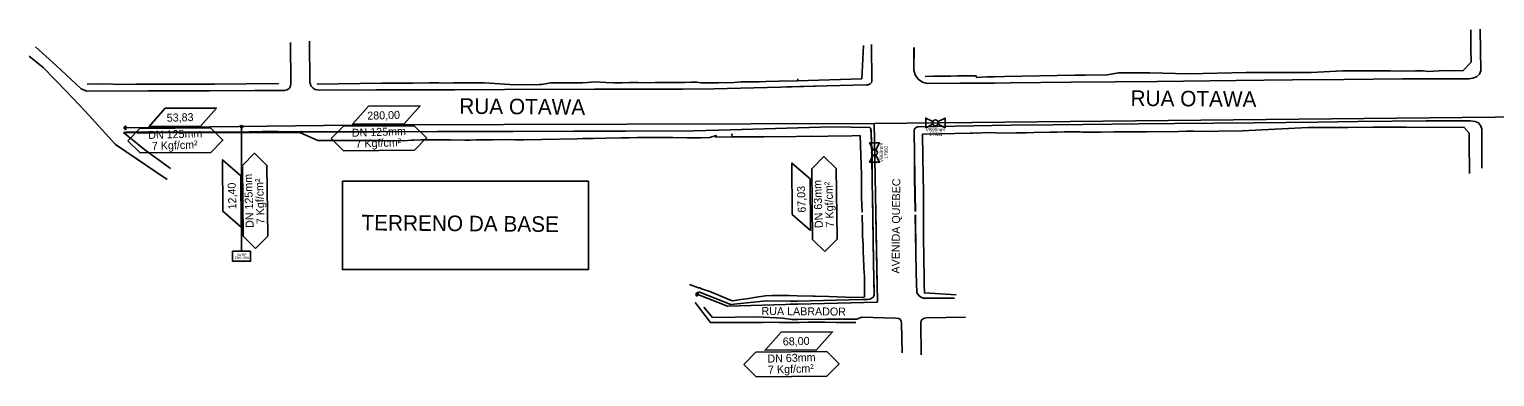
# Model space of a CAD drawing. Extents: x 325899 to 364828, y 7568995 to 7592502.
# Drawn here: x 356334 to 358256, y 7572061 to 7572517 of the extents above; entities that cross this region are included whole.
import ezdxf

# ---------------------------------------------------------------- set-up
doc = ezdxf.new("R2010")
doc.units = 0
for name, color, linetype in [('BORDO', 7, 'Continuous'), ('CERCA', 7, 'Continuous'), ('CERCA_ARAME', 7, 'Continuous'), ('COTAS', 7, 'Continuous'), ('LEGENDA', 7, 'Continuous'), ('MEIO-FIO', 7, 'Continuous'), ('MEIO_FIO_GUIA', 7, 'Continuous'), ('MURO_DIVISA', 7, 'Continuous'), ('POSTE', 7, 'Continuous'), ('SIMBOLO', 7, 'Continuous'), ('TEXTO', 7, 'Continuous'), ('TUBO_PEAD_GN_125', 7, 'Continuous'), ('TUBO_PEAD_GN_63', 7, 'Continuous'), ('TUBO_PEAD_GN_90', 7, 'Continuous'), ('VALVULA_PEAD_125', 7, 'Continuous'), ('VALVULA_PEAD_63', 7, 'Continuous'), ('VALVULA_PEAD_90', 7, 'Continuous')]:
    doc.layers.add(name, color=color, linetype=linetype)

# ---------------------------------------------------------------- blocks, each defined once
blk = doc.blocks.new('VALVULA_PEAD_DN_63_1')
for points in [[(-1.14, 0.57), (-4.25, 2.13), (-4.25, -2.13), (-1.14, -0.57)], [(-1.14, -0.57), (-4.25, -2.13), (-4.25, 2.13), (-1.14, 0.57)], [(1.14, -0.57), (4.25, -2.13), (4.25, 2.13), (1.14, 0.57)], [(1.14, -0.57), (4.25, -2.13), (4.25, 2.13), (1.14, 0.57)]]:
    blk.add_lwpolyline(points)
blk.add_circle((0, 0), 1.28)
for start, end in [(90, 270), (153.43495, 180), (180, 206.56505), (270, 90), (0, 26.56505), (333.43495, 360)]:
    blk.add_arc((0, 0), 1.28, start, end)

msp = doc.modelspace()

# ---------------------------------------------------------------- linework, layer by layer
at = {"layer": 'BORDO'}
msp.add_line((356457.3, 7572381.4), (356485.1, 7572358.5), dxfattribs=at)
for points in [[(356333.8, 7572481.8), (356352, 7572466.7), (356382.2, 7572435.9)], [(356409.2, 7572435.7), (356401.6, 7572438.7), (356369.1, 7572469.6), (356342, 7572493.7)], [(356514.8, 7572319.7), (356446.8, 7572365.7), (356407.2, 7572409.5), (356382.2, 7572435.9)], [(356519, 7572334), (356519, 7572334), (356485.1, 7572358.5)]]:
    msp.add_lwpolyline(points, dxfattribs=at)
at = {"layer": 'CERCA'}
msp.add_lwpolyline([(356457.3, 7572381.4), (356475.2, 7572381.1), (356498.1, 7572381.2), (356542.8, 7572381.5), (356598.8, 7572381.1), (356629, 7572381.3), (356689.7, 7572381.1), (356712.3, 7572370.9)], dxfattribs=at)
at = {"layer": 'CERCA_ARAME'}
msp.add_lwpolyline([(357341.4, 7572449.4), (357425.6, 7572451.9), (357427.8, 7572495.7)], dxfattribs=at)
msp.add_lwpolyline([(357341.4, 7572449.4), (357425.6, 7572451.9), (357427.8, 7572495.7)], dxfattribs=at)
at = {"layer": 'COTAS'}
msp.add_line((357494.3, 7572383.2), (357494.3, 7572384.4), dxfattribs=at)
at = {"layer": 'LEGENDA'}
msp.add_circle((356612.3, 7572389.2), 1.54, dxfattribs=at)
at = {"layer": 'MEIO-FIO'}
for points in [[(358236.7, 7572517), (358237.6, 7572462.5), (358236.2, 7572458.2), (358232.2, 7572454.4), (358227.4, 7572452.6), (358222.2, 7572451.7), (358179.6, 7572451.7), (358135, 7572451.7), (358058.5, 7572451.2), (357990.9, 7572450.4), (357916.4, 7572449.7), (357847.6, 7572448.9), (357813.2, 7572448.5), (357758.2, 7572448), (357700.3, 7572447.5), (357620.5, 7572446.6), (357554.6, 7572446.1), (357511.4, 7572445.9), (357505.4, 7572447.5), (357499.7, 7572451.6), (357495.6, 7572457.2), (357494.2, 7572463.3), (357494.3, 7572493.1)], [(356676.3, 7572499.5), (356676.9, 7572445.6), (356676.3, 7572442.9), (356676, 7572441.2), (356675.1, 7572439.8), (356674.1, 7572438.7), (356671.6, 7572437.4), (356668.3, 7572436.7), (356664.3, 7572436.4), (356628.7, 7572436.4), (356570.7, 7572436.1), (356489.4, 7572436), (356409.2, 7572435.7)], [(357438.5, 7572496.9), (357438.8, 7572448.9), (357438.5, 7572447.2), (357436.8, 7572445.4), (357434.3, 7572444.1), (357431.5, 7572444), (357379.8, 7572442.6), (357319, 7572441.1), (357231.7, 7572438.7), (357190.8, 7572438.4), (357075.2, 7572438.2), (356957.2, 7572437.9), (356891.6, 7572437.6), (356788.5, 7572437.4), (356713.8, 7572437.2), (356708.9, 7572438), (356706.2, 7572439.7), (356703.7, 7572442.3), (356702.6, 7572443.9), (356702.6, 7572445), (356701.9, 7572446.9), (356701.2, 7572501.4)], [(357438.5, 7572496.9), (357438.8, 7572448.9), (357438.5, 7572447.2), (357436.8, 7572445.4), (357434.3, 7572444.1), (357431.5, 7572444), (357379.8, 7572442.6), (357326.9, 7572441.3)], [(357599.9, 7572446.4), (357554.6, 7572446.1), (357511.4, 7572445.9), (357505.4, 7572447.5), (357499.7, 7572451.6), (357495.6, 7572457.2), (357494.2, 7572463.3), (357494.3, 7572493.1)], [(357440.1, 7572277.1), (357439.8, 7572296.3), (357439.3, 7572315.2), (357439.1, 7572350.8), (357438.2, 7572384.2), (357437.5, 7572386.2), (357435.9, 7572387.9), (357386.6, 7572388.7), (357253.1, 7572385), (357205.2, 7572383.6), (357115.9, 7572383.2), (356968.6, 7572382.8), (356869, 7572382.6), (356790.3, 7572382.4), (356712.7, 7572382.1), (356639.1, 7572382.6), (356604.6, 7572382), (356537.5, 7572381.8), (356460.9, 7572381.7)], [(358239, 7572334.5), (358238.9, 7572386.2), (358237.2, 7572390.7), (358234.9, 7572393.9), (358230.5, 7572395.9), (358223.9, 7572396.7), (358165.9, 7572396.6), (358076.5, 7572395.7), (358024, 7572395.1), (357940.6, 7572394), (357836.1, 7572393.2), (357788.9, 7572392.6), (357754.2, 7572392.2), (357676.8, 7572391.6), (357621.2, 7572391.1), (357499.8, 7572388.7)], [(357495.9, 7572277.9), (357495.1, 7572322.5), (357495, 7572347.2)], [(357429.7, 7572161.9), (357436.7, 7572162.6), (357440.6, 7572165.1), (357441.8, 7572167.4), (357442.1, 7572172), (357441.1, 7572210.7), (357440.2, 7572273.1)], [(357547.2, 7572163.8), (357508, 7572163.7), (357504, 7572164.8), (357500.9, 7572166.9), (357498, 7572170.7), (357497, 7572196.6), (357496.8, 7572224.3), (357495.9, 7572273.5)], [(357478.7, 7572092.1), (357478, 7572131.1), (357477.5, 7572133.9), (357475.9, 7572136.5), (357473.7, 7572137.3), (357470, 7572137.8)], [(357478.7, 7572092.1), (357478, 7572131.1), (357477.5, 7572133.9), (357475.9, 7572136.5), (357473.7, 7572137.3), (357470, 7572137.8)], [(357503.6, 7572089.7), (357503.2, 7572130.7), (357503.7, 7572134.8), (357506.9, 7572137.4), (357510.2, 7572138), (357561.9, 7572139.1)], [(357503.6, 7572089.7), (357503.2, 7572130.7), (357503.7, 7572134.8), (357506.9, 7572137.4), (357510.2, 7572138), (357561.9, 7572139.1)]]:
    msp.add_lwpolyline(points, dxfattribs=at)
msp.add_lwpolyline([(356744.4, 7572317.5), (357067.2, 7572317.5), (357067.2, 7572201.4), (356744.4, 7572201.4)], close=True, dxfattribs=at)
at = {"layer": 'MEIO_FIO_GUIA'}
msp.add_line((357230, 7572138.6), (357218.4, 7572152.1), dxfattribs=at)
for points in [[(357511.4, 7572445.9), (357505.4, 7572447.5), (357499.6, 7572451.6), (357495.6, 7572457.2), (357494.1, 7572463.3), (357494.2, 7572493.1)], [(357511.4, 7572445.9), (357505.4, 7572447.5), (357499.6, 7572451.6), (357495.6, 7572457.2), (357494.1, 7572463.3), (357494.2, 7572493.1)], [(356409.2, 7572435.7), (356489.4, 7572436), (356570.7, 7572436.1), (356628.7, 7572436.4), (356656.7, 7572436.4), (356663.8, 7572436.4), (356664.3, 7572436.4), (356668.3, 7572436.7), (356671.6, 7572437.4), (356674.1, 7572438.7), (356675.1, 7572439.8), (356676, 7572441.2), (356676.3, 7572442.9), (356676.9, 7572445.7), (356676.9, 7572445.6)], [(356457.3, 7572381.4), (356537.5, 7572381.8), (356604.6, 7572382), (356639.1, 7572382.6), (356660.1, 7572382.6), (356667.6, 7572382.5), (356712.7, 7572382.2), (356790.3, 7572382.4), (356869, 7572382.6), (357047.7, 7572383.1), (357055.4, 7572383.1), (357115.9, 7572383.3), (357205.1, 7572383.6), (357253.1, 7572385), (357386.6, 7572388.7), (357436.1, 7572387.9)], [(356457.3, 7572381.4), (356537.5, 7572381.8), (356604.6, 7572382), (356639.1, 7572382.6), (356660.1, 7572382.6), (356667.6, 7572382.5), (356712.7, 7572382.2), (356742.7, 7572382.3)], [(357327.8, 7572387.1), (357386.6, 7572388.7), (357436.1, 7572387.9)], [(357436.1, 7572387.9), (357437.7, 7572386.2), (357439.3, 7572350.9), (357439.4, 7572315.2), (357440, 7572296.3), (357441.2, 7572210.7), (357441.8, 7572167.4), (357440.6, 7572165.2), (357436.7, 7572162.6), (357429.7, 7572162), (357426.2, 7572162.1), (357341.5, 7572159.9), (357331.6, 7572160.1)], [(357496, 7572277.9), (357495.3, 7572322.4), (357494.3, 7572383.2)], [(357440.3, 7572273.1), (357441.2, 7572210.7), (357441.8, 7572167.4), (357440.6, 7572165.2), (357436.7, 7572162.6), (357429.7, 7572162), (357426.2, 7572162.1), (357341.5, 7572159.9), (357300.5, 7572160.6), (357254, 7572155.7), (357212.2, 7572172.4)], [(357547.2, 7572163.7), (357508, 7572163.6), (357504, 7572164.8), (357500.9, 7572166.9), (357498, 7572170.7), (357497, 7572196.6), (357496.8, 7572224.3), (357496, 7572273.5)], [(357386.2, 7572136.5), (357379.5, 7572136.4), (357341.7, 7572135.7), (357334.4, 7572135.8), (357321.9, 7572137.5), (357287.9, 7572139.6), (357230, 7572138.6)], [(357386.2, 7572136.5), (357379.5, 7572136.4), (357341.7, 7572135.7), (357334.4, 7572135.8), (357332, 7572136.2)], [(357386.2, 7572136.5), (357386.2, 7572136.5), (357386.2, 7572136.5), (357419.1, 7572136.4), (357425.6, 7572138.9), (357470, 7572137.8), (357473.7, 7572137.3), (357475.9, 7572136.4), (357477.4, 7572133.9), (357478, 7572131), (357478.6, 7572092.1)], [(357386.2, 7572136.5), (357386.2, 7572136.5), (357386.2, 7572136.5), (357419.1, 7572136.4), (357425.6, 7572138.9), (357470, 7572137.8), (357473.7, 7572137.3), (357475.9, 7572136.4), (357477.4, 7572133.9), (357478, 7572131), (357478.6, 7572092.1)], [(357503.5, 7572089.6), (357503.1, 7572130.7), (357503.7, 7572134.7), (357506.9, 7572137.4), (357510.2, 7572137.9), (357561.9, 7572139)], [(357503.5, 7572089.6), (357503.1, 7572130.7), (357503.7, 7572134.7), (357506.9, 7572137.4), (357510.2, 7572137.9), (357561.9, 7572139)]]:
    msp.add_lwpolyline(points, dxfattribs=at)
msp.add_arc((357499.8, 7572383.4), 5.45, 80.1375, 181.9372, dxfattribs=at)
at = {"layer": 'MURO_DIVISA'}
for points in [[(357803.8, 7572459.6), (357854.2, 7572458.6), (357930, 7572460.1), (357972.8, 7572460.3), (358015.2, 7572460.4), (358056.4, 7572462.2), (358098.5, 7572462.4), (358104.6, 7572462.2), (358118.8, 7572462.4), (358140.6, 7572462.1), (358152.2, 7572462.4), (358161.9, 7572462.6), (358168.6, 7572461.4), (358190.2, 7572462.7), (358204.1, 7572462.6), (358214.7, 7572462.8), (358225, 7572473.6), (358225, 7572473.6), (358224.8, 7572491.8), (358224.6, 7572502.2), (358224.8, 7572516.3)], [(357520, 7572455.3), (357533.7, 7572455.3), (357542.5, 7572455.4), (357551.4, 7572455.8), (357562.7, 7572455.8), (357575.8, 7572456), (357575.8, 7572456)], [(357520, 7572455.3), (357533.7, 7572455.3), (357542.5, 7572455.4), (357551.4, 7572455.8), (357562.7, 7572455.8), (357575.8, 7572456), (357575.8, 7572456)], [(357575.8, 7572456), (357576.1, 7572453.7), (357589.6, 7572454.5), (357705, 7572456.5), (357719.2, 7572456.6)], [(357575.8, 7572456), (357576.1, 7572453.7), (357589.6, 7572454.5), (357599.8, 7572454.7)], [(357719.2, 7572456.6), (357747.6, 7572457.1), (357762.6, 7572459.7), (357793.5, 7572459.9), (357803.8, 7572459.6)], [(356409.5, 7572445.1), (356431.7, 7572445.2), (356443.2, 7572444.8), (356449.6, 7572444.6), (356473.7, 7572445), (356484.4, 7572445), (356491.7, 7572444.8), (356534.7, 7572445.1), (356548.4, 7572445.1), (356576.9, 7572444.9), (356660.7, 7572445.7), (356660.7, 7572445.7)], [(356711.4, 7572444.9), (356711.4, 7572444.9), (356795.9, 7572446.2), (356809.2, 7572446.1), (356836.6, 7572446.4), (356836.9, 7572446.3)], [(356836.9, 7572446.3), (356858.4, 7572446.7), (356866, 7572446.7), (356870.8, 7572446.8), (356880.6, 7572446.4), (356890.2, 7572446.5), (356895.6, 7572446.7), (356905.8, 7572446.6), (356921.5, 7572446.7), (356931, 7572446.8), (356964, 7572444.3)], [(356964, 7572444.3), (356964, 7572444.3), (356980.2, 7572444.2), (357002.5, 7572444.6), (357006, 7572444.5), (357017.6, 7572446.6), (357026.5, 7572446.8), (357037.5, 7572446.7), (357047.6, 7572446.7), (357059.4, 7572446.8), (357066.1, 7572447), (357075.7, 7572447.9), (357090.1, 7572446.9), (357100.4, 7572446.7), (357111.3, 7572446.7), (357121.7, 7572447), (357131.9, 7572447.1), (357143, 7572446.8), (357154.6, 7572447.2), (357174.4, 7572447.1), (357193.1, 7572447.2), (357201.7, 7572447.4), (357209.4, 7572447.5), (357215.2, 7572446.8), (357237.9, 7572446.7), (357258.4, 7572447.1), (357267.4, 7572448.1), (357279.3, 7572448), (357291.1, 7572448.1), (357300.1, 7572448.2), (357317.1, 7572448.9), (357341.4, 7572449.4), (357341.7, 7572451.9)], [(356712.3, 7572370.9), (356746.7, 7572370.9), (356756.6, 7572370.8), (356797.7, 7572370.9), (356825.2, 7572370.5), (356835, 7572371.2), (356837.8, 7572371.4), (356848.2, 7572371.6), (356878.5, 7572371.6), (356886.3, 7572371.6), (356905, 7572371.4), (356912.2, 7572371.5), (356920.2, 7572371.7), (356932, 7572371.7), (356941.5, 7572371.8), (356964.2, 7572372.1), (356971.5, 7572371.9), (356982.4, 7572372), (357005.5, 7572372.2), (357052.5, 7572373.2), (357059.5, 7572373.6), (357074, 7572373.7), (357090, 7572373.8), (357110, 7572374.4), (357120.6, 7572374.5), (357130.9, 7572374.8), (357177.9, 7572374.8), (357196.2, 7572374.3), (357204.7, 7572374.3), (357214.5, 7572374.6), (357226.4, 7572374.7), (357234.7, 7572377.7), (357234.4, 7572375.2), (357255.6, 7572375.8), (357255.4, 7572379.3), (357255.6, 7572375.8), (357265.4, 7572375.9), (357297.5, 7572375.7), (357381.4, 7572376.6), (357412.5, 7572377.2), (357423.5, 7572377.3), (357425.2, 7572325.8), (357425.4, 7572317.6), (357425.2, 7572303.4), (357425.5, 7572296.2), (357425.6, 7572286.3), (357426.1, 7572276.9)], [(358222.7, 7572327.4), (358222.5, 7572369.8), (358222.4, 7572380.7), (358216.1, 7572388.2), (358139.2, 7572388.3), (358105.3, 7572388.5), (358096.2, 7572388.5), (358063.6, 7572388.2), (358053, 7572388.2), (358022.2, 7572388), (358011.2, 7572388.2), (357924.8, 7572383.8), (357893.5, 7572383.2), (357883.5, 7572382.8), (357861.3, 7572383.1), (357851.7, 7572383), (357841, 7572382.8), (357799.9, 7572382.4), (357767.9, 7572382.1), (357759.1, 7572382.2), (357756.6, 7572382.2), (357739.5, 7572381.9), (357728.4, 7572381.9), (357715.4, 7572382), (357712.4, 7572382.4), (357695, 7572382.1), (357691.1, 7572382.4), (357682, 7572382), (357673, 7572381.9), (357651.4, 7572381.4), (357641.6, 7572381.2), (357631.7, 7572381), (357627.7, 7572380.9), (357613, 7572380.7), (357589.1, 7572381.4), (357579, 7572380.5), (357575.6, 7572380.8), (357571.6, 7572380.7), (357568, 7572380.5), (357547.7, 7572380), (357528.9, 7572379.5), (357505.6, 7572379.3)], [(357601, 7572381.1), (357589.1, 7572381.4), (357579, 7572380.5), (357575.6, 7572380.8), (357571.6, 7572380.7), (357568, 7572380.5), (357547.7, 7572380), (357528.9, 7572379.5), (357505.6, 7572379.3)], [(357506.7, 7572278), (357506.5, 7572288), (357506.6, 7572309.7), (357506.2, 7572318.9), (357506.2, 7572322.6), (357505.6, 7572379.3)], [(357549.6, 7572168.4), (357507.8, 7572170.7), (357507.7, 7572181.8), (357507.1, 7572224.8), (357506.7, 7572236.6), (357506.7, 7572262.2), (357506.8, 7572276.1), (357506.5, 7572288), (357506.6, 7572309.7), (357506.2, 7572318.9), (357506.2, 7572322.6), (357505.6, 7572379.3)], [(357426.3, 7572273), (357426.4, 7572270.6), (357426.6, 7572257.2), (357426.9, 7572246), (357427.5, 7572233.7), (357427.6, 7572223.2), (357427.9, 7572218.8), (357428.4, 7572203.3), (357429.2, 7572192.7), (357429.1, 7572165.1)], [(357549.6, 7572168.4), (357507.8, 7572170.7), (357507.7, 7572181.8), (357507.1, 7572224.8), (357506.7, 7572236.6), (357506.7, 7572262.2), (357506.8, 7572273.6)], [(357215.7, 7572176.2), (357213.4, 7572177.3), (357211.4, 7572177.6), (357199.9, 7572181.7)], [(357428.8, 7572164.8), (357405, 7572165.3), (357393.4, 7572165.6), (357382.4, 7572166.1), (357364.7, 7572166.6), (357361.7, 7572166.7), (357340.8, 7572166.9), (357330.7, 7572167.5), (357308.4, 7572167.4), (357299.3, 7572167), (357287, 7572165.1), (357277.6, 7572163.5), (357267.2, 7572162.1), (357259.2, 7572160.7), (357255.9, 7572160.4), (357226.4, 7572172.5), (357215.7, 7572176.2), (357215.7, 7572176.2)], [(357207, 7572158.3), (357227.3, 7572132.1), (357240.7, 7572132), (357269.1, 7572131.9), (357296.1, 7572132.1), (357307.6, 7572132.3), (357317.7, 7572132.1), (357322.4, 7572131.9), (357332.6, 7572132.1), (357344.3, 7572131.9), (357354.9, 7572132.2), (357366.2, 7572132.2), (357377.6, 7572132.2), (357392.5, 7572131.9), (357396.4, 7572132), (357406.4, 7572132), (357417.8, 7572132)], [(357332, 7572132.1), (357332.6, 7572132.1), (357344.3, 7572131.9), (357354.9, 7572132.2), (357366.2, 7572132.2), (357377.6, 7572132.2), (357392.5, 7572131.9), (357396.4, 7572132), (357406.4, 7572132), (357417.8, 7572132)]]:
    msp.add_lwpolyline(points, dxfattribs=at)
at = {"layer": 'POSTE'}
msp.add_line((357520, 7572455.3), (357508.8, 7572455.1), dxfattribs=at)
msp.add_line((357520, 7572455.3), (357508.8, 7572455.1), dxfattribs=at)
at = {"layer": 'SIMBOLO'}
for points in [[(356558.3, 7572389.7), (356490.8, 7572389.3), (356511.8, 7572413.2), (356579.2, 7572413.5)], [(356825.4, 7572392.6), (356757.9, 7572392.2), (356778.9, 7572416), (356846.3, 7572416.4)], [(356611.1, 7572324.7), (356611.7, 7572257.2), (356587.8, 7572278.1), (356587.3, 7572345.6)], [(357357.9, 7572320.4), (357358.4, 7572252.9), (357334.6, 7572273.8), (357334, 7572341.3)], [(356600.4, 7572225.5), (356624.1, 7572225.5), (356624.1, 7572212.4), (356600.4, 7572212.4)], [(357366.4, 7572095.9), (357298.9, 7572095.6), (357319.9, 7572119.4), (357387.4, 7572119.7)]]:
    msp.add_lwpolyline(points, close=True, dxfattribs=at)
for points in [[(356462.8, 7572370.5), (356478.8, 7572386.7), (356571.5, 7572387.4), (356587.8, 7572371.5), (356571.8, 7572355.3), (356479, 7572354.6), (356462.8, 7572370.5)], [(356729.9, 7572373.4), (356745.9, 7572389.6), (356838.7, 7572390.3), (356854.9, 7572374.4), (356838.9, 7572358.2), (356746.1, 7572357.4), (356729.9, 7572373.4)], [(356630.6, 7572229.3), (356614.4, 7572245.2), (356613.4, 7572338), (356629.3, 7572354.2), (356645.5, 7572338.3), (356646.5, 7572245.5), (356630.6, 7572229.3)], [(357377.4, 7572225), (357361.1, 7572240.9), (357360.1, 7572333.7), (357376, 7572349.9), (357392.2, 7572334), (357393.3, 7572241.2), (357377.4, 7572225)], [(357270.9, 7572076.7), (357286.9, 7572092.9), (357379.7, 7572093.7), (357395.9, 7572077.7), (357379.9, 7572061.5), (357287.1, 7572060.8), (357270.9, 7572076.7)]]:
    msp.add_lwpolyline(points, dxfattribs=at)
at = {"layer": 'TUBO_PEAD_GN_125'}
for p, q in [((356460.5, 7572385), (356460.6, 7572389.9)), ((356612.3, 7572387.6), (356612.3, 7572225.5))]:
    msp.add_line(p, q, dxfattribs=at)
msp.add_arc((356460.6, 7572387.5), 2.44, 89.8591, 269.8591, dxfattribs=at)
at = {"layer": 'TUBO_PEAD_GN_63'}
for p, q in [((357441.9, 7572393.1), (357446.2, 7572158.5)), ((357444.1, 7572273.1), (357445.8, 7572176.6)), ((357210, 7572166.5), (357211.5, 7572171.2)), ((357341.2, 7572156), (357331.6, 7572156.1)), ((357446.2, 7572158.5), (357341.9, 7572156)), ((357428.4, 7572158.1), (357341.9, 7572156))]:
    msp.add_line(p, q, dxfattribs=at)
msp.add_lwpolyline([(357341.2, 7572156), (357249.4, 7572153.2), (357210.7, 7572168.9)], dxfattribs=at)
for centre, radius, start, end in [((357210.7, 7572168.9), 2.44, 72.538, 252.538), ((357341.5, 7572173.5), 17.5, 269.0929, 271.3721), ((357341.5, 7572173.5), 17.5, 269.0929, 271.3721)]:
    msp.add_arc(centre, radius, start, end, dxfattribs=at)
at = {"layer": 'TUBO_PEAD_GN_90'}
msp.add_line((359006.2, 7572409.6), (357441.9, 7572393.1), dxfattribs=at)
at = {"layer": 'VALVULA_PEAD_125'}
for p, q in [((356793.8, 7572391.5), (356460.6, 7572387.5)), ((357441.9, 7572393.1), (356793.8, 7572391.5))]:
    msp.add_line(p, q, dxfattribs=at)

# ---------------------------------------------------------------- block references
at = {"layer": 'VALVULA_PEAD_63', "xscale": 3, "yscale": 3, "rotation": 90}
msp.add_blockref('VALVULA_PEAD_DN_63_1', (357442.4, 7572355.1), dxfattribs=at)
at = {"layer": 'VALVULA_PEAD_90', "xscale": 3, "yscale": 3}
msp.add_blockref('VALVULA_PEAD_DN_63_1', (357522.3, 7572394), dxfattribs=at)

# ---------------------------------------------------------------- texts
at = {"layer": 'TEXTO'}
for s, height, rotation, p in [('RUA OTAWA', 20.39, 359.5098, (357778.2, 7572416.4)), ('RUA OTAWA', 20.39, 359.5098, (356897.7, 7572406)), ('53,83', 10.5, 1.6399, (356514.2, 7572395.5)), ('280,00', 10.5, 1.6399, (356777.2, 7572398.2)), ('DN 125mm', 10.5, 1.8488, (356489.9, 7572372.9)), ('DN 125mm', 10.5, 1.8488, (356757, 7572375.8)), ('7 Kgf/cm²', 10.5, 1.8488, (356494.7, 7572358.5)), ('7 Kgf/cm²', 10.5, 1.8488, (356761.8, 7572361.4)), ('DN 125mm', 10.5, 92.0134, (356628.2, 7572256.3)), ('12,40', 10.5, 91.8045, (356605.5, 7572280.6)), ('7 Kgf/cm²', 10.5, 92.0134, (356642.5, 7572261.2)), ('67,03', 10.5, 91.8045, (357352.3, 7572276.3)), ('DN 63mm', 10.5, 92.0134, (357374.7, 7572256.1)), ('7 Kgf/cm²', 10.5, 92.0134, (357389.3, 7572257)), ('AVENIDA QUEBEC', 10.494, 89.5098, (357475.2, 7572196.2)), ('TERRENO DA BASE', 20.385, 359.5098, (356769.4, 7572253)), ('RUA LABRADOR', 10.494, 359.5098, (357294.2, 7572141.9)), ('68,00', 10.5, 1.6399, (357322.3, 7572101.7)), ('DN 63mm', 10.5, 1.8488, (357302.1, 7572079.2)), ('7 Kgf/cm²', 10.5, 1.8488, (357302.9, 7572064.7))]:
    msp.add_text(s, height=height, rotation=rotation, dxfattribs=at).set_placement(p)
for s, p in [('ENG: 594', (356603.3, 7572215.5)), ('CMRP', (356606.4, 7572219.4))]:
    msp.add_text(s, height=3, dxfattribs=at).set_placement(p)
at = {"layer": 'VALVULA_PEAD_63'}
for s, p in [('VB90mm', (357509.5, 7572382.8)), ('17981', (357514.4, 7572376.8))]:
    msp.add_text(s, height=4.5, dxfattribs=at).set_placement(p)
for s, p in [('VB63mm', (357453.7, 7572342.4)), ('17992', (357459.7, 7572346.9))]:
    msp.add_text(s, height=4.5, rotation=90, dxfattribs=at).set_placement(p)

doc.saveas('drawing.dxf')
